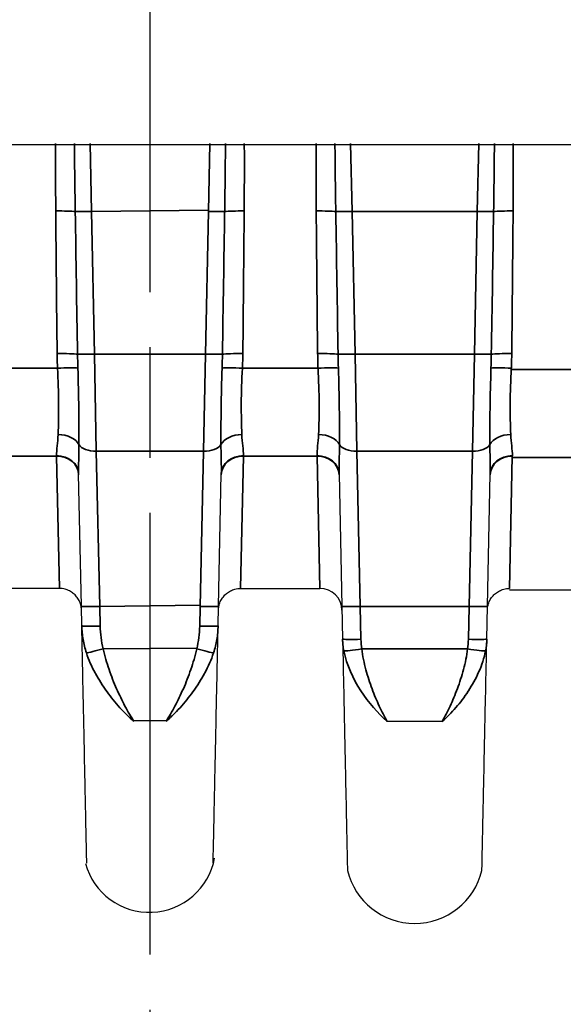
# Model space of a CAD drawing. Header units: millimetres. Extents: x 399 to 6233, y -1870 to 1602.
# Tile 263 of 656: x 3836 to 3851, y 366 to 392. Entities that reach past the tile are written whole.
import ezdxf

# ---------------------------------------------------------------- set-up
doc = ezdxf.new("R2010")
doc.units = ezdxf.units.MM
doc.linetypes.add('AM_ISO08W050', pattern=[18, 12, -1.5, 3, -1.5])
for name, color, linetype, lineweight in [('AM_7', 4, 'AM_ISO08W050', 25), ('AM_8', 1, 'Continuous', 25), ('可見 (ISO)', 7, 'Continuous', 25), ('窄部可見 (ISO)', 7, 'Continuous', 35)]:
    doc.layers.add(name, color=color, linetype=linetype, lineweight=lineweight)

msp = doc.modelspace()

# ---------------------------------------------------------------- linework, layer by layer
at = {"layer": 'AM_7'}
msp.add_line((3839.427, 414.968), (3839.427, 343.968), dxfattribs=at)
at = {"layer": 'AM_8'}
msp.add_arc((3839.427, 361.393), 57.726, 28.53457, 151.46543, dxfattribs=at)
at = {"layer": '可見 (ISO)'}
for p, q in [((3890.141, 388.968), (3788.713, 388.968)), ((3837.565, 376.432), (3837.49, 380.026)), ((3841.288, 376.432), (3841.364, 380.026)), ((3844.562, 380.026), (3844.637, 376.432)), ((3848.588, 376.432), (3848.664, 380.026)), ((3836.968, 376.916), (3834.815, 376.916)), ((3841.886, 376.916), (3844.039, 376.916)), ((3849.186, 376.881), (3851.039, 376.881)), ((3837.577, 375.899), (3837.565, 376.432)), ((3841.277, 375.899), (3841.288, 376.432)), ((3844.637, 376.432), (3844.656, 375.541)), ((3848.57, 375.541), (3848.588, 376.432)), ((3838.959, 373.332), (3839.88, 373.332)), ((3847.363, 373.304), (3845.863, 373.304))]:
    msp.add_line(p, q, dxfattribs=at)
for centre, radius, start, end in [((3844.039, 376.316), 0.6, 1.2, 90), ((3839.412, 369.918), 1.8, 195.1882, 349.5739), ((3846.613, 369.694), 1.877, 193.4675, 346.5325)]:
    msp.add_arc(centre, radius, start, end, dxfattribs=at)
for points, knots in [([(3837.568, 376.329), (3837.567, 376.352), (3837.565, 376.375), (3837.559, 376.421), (3837.555, 376.443), (3837.538, 376.507), (3837.523, 376.548), (3837.484, 376.625), (3837.461, 376.66), (3837.409, 376.725), (3837.379, 376.755), (3837.314, 376.808), (3837.278, 376.831), (3837.204, 376.87), (3837.164, 376.885), (3837.073, 376.909), (3837.02, 376.916), (3836.968, 376.916)], [0, 0, 0, 0, 0.00692113, 0.00692113, 0.01375081, 0.01375081, 0.02679823, 0.02679823, 0.0393646, 0.0393646, 0.05193098, 0.05193098, 0.06449736, 0.06449736, 0.07706374, 0.07706374, 0.09281981, 0.09281981, 0.09281981, 0.09281981]), ([(3841.286, 376.329), (3841.287, 376.352), (3841.289, 376.375), (3841.295, 376.421), (3841.299, 376.443), (3841.316, 376.507), (3841.331, 376.548), (3841.37, 376.625), (3841.393, 376.66), (3841.445, 376.725), (3841.475, 376.755), (3841.54, 376.808), (3841.575, 376.831), (3841.65, 376.87), (3841.69, 376.885), (3841.781, 376.909), (3841.834, 376.916), (3841.886, 376.916)], [0, 0, 0, 0, 0.00692113, 0.00692113, 0.01375081, 0.01375081, 0.02679823, 0.02679823, 0.0393646, 0.0393646, 0.05193098, 0.05193098, 0.06449736, 0.06449736, 0.07706374, 0.07706374, 0.09281981, 0.09281981, 0.09281981, 0.09281981]), ([(3848.586, 376.329), (3848.587, 376.352), (3848.589, 376.375), (3848.595, 376.421), (3848.599, 376.443), (3848.616, 376.507), (3848.631, 376.548), (3848.67, 376.625), (3848.693, 376.66), (3848.745, 376.725), (3848.775, 376.755), (3848.84, 376.808), (3848.875, 376.831), (3848.95, 376.87), (3848.99, 376.885), (3849.081, 376.909), (3849.134, 376.916), (3849.186, 376.916)], [0, 0, 0, 0, 0.00692113, 0.00692113, 0.01375081, 0.01375081, 0.02679823, 0.02679823, 0.0393646, 0.0393646, 0.05193098, 0.05193098, 0.06449736, 0.06449736, 0.07706374, 0.07706374, 0.09281981, 0.09281981, 0.09281981, 0.09281981]), ([(3837.712, 369.456), (3837.712, 369.456), (3837.709, 369.599), (3837.703, 369.885), (3837.698, 370.09), (3837.693, 370.366), (3837.685, 370.71), (3837.683, 370.842), (3837.68, 370.986), (3837.676, 371.139), (3837.671, 371.414), (3837.664, 371.729), (3837.657, 372.07), (3837.65, 372.41), (3837.642, 372.779), (3837.634, 373.176), (3837.627, 373.514), (3837.619, 373.872), (3837.611, 374.243), (3837.601, 374.746), (3837.589, 375.312), (3837.577, 375.899)], [0.5000086, 0.5000086, 0.5000086, 0.5000086, 0.6174862, 0.6174862, 0.6174862, 0.7022467, 0.7022467, 0.7022467, 0.7349706, 0.7349706, 0.7349706, 0.7937128, 0.7937128, 0.7937128, 0.852455, 0.852455, 0.852455, 0.9024183, 0.9024183, 0.9024183, 0.9699385, 0.9699385, 0.9699385, 0.9699385]), ([(3841.142, 369.456), (3841.142, 369.456), (3841.145, 369.599), (3841.151, 369.885), (3841.156, 370.09), (3841.161, 370.366), (3841.169, 370.71), (3841.171, 370.842), (3841.174, 370.986), (3841.178, 371.139), (3841.183, 371.414), (3841.19, 371.729), (3841.197, 372.07), (3841.204, 372.41), (3841.212, 372.779), (3841.22, 373.176), (3841.227, 373.514), (3841.235, 373.872), (3841.243, 374.243), (3841.253, 374.746), (3841.265, 375.312), (3841.277, 375.899)], [0.5000086, 0.5000086, 0.5000086, 0.5000086, 0.6174862, 0.6174862, 0.6174862, 0.7022467, 0.7022467, 0.7022467, 0.7349706, 0.7349706, 0.7349706, 0.7937128, 0.7937128, 0.7937128, 0.852455, 0.852455, 0.852455, 0.9024183, 0.9024183, 0.9024183, 0.9699385, 0.9699385, 0.9699385, 0.9699385]), ([(3844.656, 375.541), (3844.666, 375.035), (3844.676, 374.548), (3844.686, 374.105), (3844.695, 373.678), (3844.703, 373.269), (3844.711, 372.889), (3844.719, 372.502), (3844.727, 372.143), (3844.734, 371.811), (3844.741, 371.479), (3844.747, 371.172), (3844.753, 370.902), (3844.756, 370.769), (3844.758, 370.643), (3844.761, 370.526), (3844.763, 370.406), (3844.765, 370.295), (3844.768, 370.192), (3844.772, 369.987), (3844.776, 369.815), (3844.778, 369.675), (3844.784, 369.396), (3844.787, 369.256), (3844.787, 369.256)], [0.0294093, 0.0294093, 0.0294093, 0.0294093, 0.089244, 0.089244, 0.089244, 0.1470574, 0.1470574, 0.1470574, 0.2058814, 0.2058814, 0.2058814, 0.2647055, 0.2647055, 0.2647055, 0.2938656, 0.2938656, 0.2938656, 0.3235296, 0.3235296, 0.3235296, 0.3823536, 0.3823536, 0.3823536, 0.5, 0.5, 0.5, 0.5]), ([(3848.438, 369.256), (3848.438, 369.256), (3848.441, 369.396), (3848.447, 369.675), (3848.451, 369.885), (3848.457, 370.169), (3848.465, 370.526), (3848.467, 370.643), (3848.47, 370.769), (3848.473, 370.902), (3848.478, 371.172), (3848.485, 371.479), (3848.492, 371.811), (3848.499, 372.143), (3848.506, 372.502), (3848.514, 372.889), (3848.522, 373.269), (3848.531, 373.678), (3848.54, 374.105), (3848.549, 374.548), (3848.559, 375.035), (3848.57, 375.541)], [0.5000084, 0.5000084, 0.5000084, 0.5000084, 0.6176498, 0.6176498, 0.6176498, 0.7061501, 0.7061501, 0.7061501, 0.735298, 0.735298, 0.735298, 0.794122, 0.794122, 0.794122, 0.8529461, 0.8529461, 0.8529461, 0.9107639, 0.9107639, 0.9107639, 0.9705942, 0.9705942, 0.9705942, 0.9705942])]:
    msp.add_open_spline(points, degree=3, knots=knots, dxfattribs=at)
at = {"layer": '窄部可見 (ISO)'}
for p, q in [((3837.841, 387.157), (3837.802, 389.003)), ((3841.013, 387.157), (3841.052, 389.003)), ((3844.874, 389.003), (3844.912, 387.157)), ((3848.313, 387.157), (3848.352, 389.003)), ((3841.014, 387.191), (3837.841, 387.157)), ((3837.841, 387.157), (3837.922, 383.279)), ((3841.013, 387.157), (3840.932, 383.279)), ((3844.993, 383.279), (3844.912, 387.157)), ((3844.912, 387.157), (3848.313, 387.157)), ((3848.313, 387.157), (3848.232, 383.279)), ((3837.922, 383.279), (3840.932, 383.279)), ((3837.971, 380.643), (3837.922, 383.279)), ((3840.882, 380.643), (3840.932, 383.279)), ((3848.232, 383.279), (3844.993, 383.279)), ((3844.993, 383.279), (3845.043, 380.643)), ((3848.182, 380.643), (3848.232, 383.279)), ((3834.865, 382.9), (3836.918, 382.9)), ((3837.468, 382.941), (3837.468, 382.941)), ((3841.385, 382.941), (3841.386, 382.941)), ((3843.989, 382.9), (3841.936, 382.9)), ((3844.54, 382.941), (3844.54, 382.941)), ((3848.685, 382.941), (3848.686, 382.941)), ((3851.025, 382.865), (3849.236, 382.865)), ((3837.5, 381.107), (3837.5, 381.107)), ((3841.354, 381.107), (3841.354, 381.107)), ((3844.572, 381.107), (3844.571, 381.107)), ((3848.654, 381.107), (3848.654, 381.107)), ((3836.891, 380.507), (3834.892, 380.507)), ((3836.89, 380.524), (3836.891, 380.507)), ((3836.968, 376.916), (3836.891, 380.507)), ((3837.971, 380.643), (3840.882, 380.643)), ((3837.971, 380.643), (3838.065, 376.425)), ((3840.882, 380.643), (3840.789, 376.425)), ((3841.886, 376.916), (3841.963, 380.507)), ((3841.964, 380.524), (3841.963, 380.507)), ((3841.963, 380.507), (3843.962, 380.507)), ((3843.962, 380.507), (3843.962, 380.524)), ((3844.039, 376.916), (3843.962, 380.507)), ((3848.182, 380.643), (3845.043, 380.643)), ((3845.137, 376.425), (3845.043, 380.643)), ((3848.182, 380.643), (3848.089, 376.425)), ((3849.186, 376.916), (3849.263, 380.507)), ((3849.264, 380.524), (3849.263, 380.507)), ((3849.263, 380.472), (3850.965, 380.472)), ((3840.789, 376.46), (3838.065, 376.425)), ((3838.065, 376.425), (3838.076, 375.893)), ((3840.789, 376.425), (3840.777, 375.893)), ((3845.155, 375.534), (3845.137, 376.425)), ((3845.137, 376.425), (3848.089, 376.425)), ((3848.089, 376.425), (3848.07, 375.534)), ((3838.159, 375.273), (3840.695, 375.291)), ((3848.049, 375.273), (3845.177, 375.273))]:
    msp.add_line(p, q, dxfattribs=at)
for centre, major_axis, ratio, start_param, end_param in [((3836.87, 387.136), (0.6, 0.005), 0.058756, 0.488652, 1.570312), ((3837.648, 374.615), (-0.529, 32.381), 0.019208, 1.172292, 1.299088), ((3837.841, 387.174), (-0.5, -0.01), 0.034892, 0.488057, 1.570065), ((6965.321, 434.519), (-3128.226, 18.641), 0.998953, 0.021122, 0.022363), ((3836.907, 383.261), (0.6, 0.007), 0.058755, 0.395239, 1.570152), ((3848.585, 383.422), (-11.679, 0), 0.998272, 0.010815, 0.044766), ((3837.922, 383.297), (-0.5, -0.01), 0.034892, 0.394772, 1.570065), ((3840.472, 383.691), (-0.015, -8.387), 0.359374, 4.762021, 4.807062), ((3836.918, 382.865), (0.599, 0.027), 0.058699, 0.399082, 1.568154), ((3836.933, 380.705), (0.6, -0.02), 0.658485, 0.357875, 1.592999), ((3837.971, 380.924), (-0.5, -0.01), 0.56206, 0.324392, 1.559023), ((3836.89, 380.013), (0.6, 0.013), 0.850862, 0, 1.552975), ((3836.891, 379.994), (0.6, 0.013), 0.856313, 0, 1.552861), ((3838.065, 376.442), (-0.5, -0.01), 0.034892, 0, 1.570065), ((3838.159, 375.291), (-0.484, -0.127), 0.033759, 0.313572, 1.561942)]:
    msp.add_ellipse(centre, major_axis=major_axis, ratio=ratio, start_param=start_param, end_param=end_param, dxfattribs=at)
at = {"layer": '窄部可見 (ISO)', "extrusion": (0, 0, -1)}
for centre, major_axis, ratio, start_param, end_param in [((3841.013, 387.174), (0.5, -0.01), 0.034892, 0.488057, 1.570065), ((713.533, 434.519), (3128.226, 18.641), 0.998953, 0.021122, 0.022363), ((3841.984, 387.136), (-0.6, 0.005), 0.058756, 0.488652, 1.570312), ((3841.206, 374.615), (0.529, 32.381), 0.019208, 1.172292, 1.299088), ((3843.941, 387.136), (-0.6, -0.005), 0.058756, 1.57128, 2.65294), ((3844.719, 374.615), (-0.529, 32.381), 0.019208, 4.984098, 5.110893), ((6972.393, 434.519), (-3128.226, 18.641), 0.998953, 6.260823, 6.262063), ((3844.912, 387.174), (-0.5, -0.01), 0.034892, 4.71312, 5.795128), ((3848.313, 387.174), (0.5, -0.01), 0.034892, 0.488057, 1.570065), ((720.833, 434.519), (3128.226, 18.641), 0.998953, 0.021122, 0.022363), ((3849.284, 387.136), (0.6, -0.005), 0.058756, 3.630245, 4.711905), ((3848.506, 374.615), (0.529, 32.381), 0.019208, 1.172292, 1.299088), ((3840.932, 383.297), (0.5, -0.01), 0.034892, 0.394772, 1.570065), ((3838.382, 383.691), (0.015, -8.387), 0.359374, 4.762021, 4.807062), ((3841.947, 383.261), (-0.6, 0.007), 0.058755, 0.395239, 1.570152), ((3830.269, 383.422), (11.679, 0), 0.998272, 0.010815, 0.044766), ((3843.978, 383.261), (-0.6, -0.007), 0.058755, 1.571441, 2.746354), ((3855.657, 383.422), (-11.679, 0), 0.998272, 6.23842, 6.27237), ((3847.543, 383.691), (0.015, 8.387), 0.359374, 4.617716, 4.662757), ((3844.993, 383.297), (-0.5, -0.01), 0.034892, 4.71312, 5.888413), ((3848.232, 383.297), (0.5, -0.01), 0.034892, 0.394772, 1.570065), ((3845.682, 383.691), (0.015, -8.387), 0.359374, 4.762021, 4.807062), ((3849.247, 383.261), (0.6, -0.007), 0.058755, 3.536831, 4.711744), ((3837.569, 383.422), (11.679, 0), 0.998272, 0.010815, 0.044766), ((3841.936, 382.865), (-0.599, 0.027), 0.058699, 0.399082, 1.568154), ((3843.989, 382.865), (-0.599, -0.027), 0.058699, 1.573438, 2.74251), ((3849.236, 382.865), (0.599, -0.027), 0.058699, 3.540675, 4.709747), ((3841.921, 380.705), (-0.6, -0.02), 0.658485, 0.357875, 1.592999), ((3844.005, 380.705), (0.6, -0.02), 0.658485, 4.690186, 5.92531), ((3849.221, 380.705), (-0.6, -0.02), 0.658485, 0.357875, 1.592999), ((3840.882, 380.924), (0.5, -0.01), 0.56206, 0.324392, 1.559023), ((3845.043, 380.924), (-0.5, -0.01), 0.56206, 4.724162, 5.958793), ((3848.182, 380.924), (0.5, -0.01), 0.56206, 0.324392, 1.559023), ((3841.963, 379.994), (-0.6, 0.013), 0.856313, 0, 1.552861), ((3841.964, 380.013), (-0.6, 0.013), 0.850862, 0, 1.552975), ((3843.962, 380.013), (0.6, 0.013), 0.850862, 4.73021, 6.283185), ((3843.962, 379.994), (0.6, 0.013), 0.856313, 4.730324, 6.283185), ((3849.263, 379.994), (-0.6, 0.013), 0.856313, 0, 1.552861), ((3849.264, 380.013), (-0.6, 0.013), 0.850862, 0, 1.552975), ((3840.789, 376.442), (0.5, -0.01), 0.034892, 0, 1.570065), ((3845.137, 376.442), (-0.5, -0.01), 0.034892, 4.71312, 6.283185), ((3848.089, 376.442), (0.5, -0.01), 0.034892, 0, 1.570065), ((3840.695, 375.291), (0.484, -0.127), 0.033759, 0.313572, 1.561942), ((3845.177, 375.291), (-0.495, -0.072), 0.034539, 4.717398, 6.113427), ((3848.049, 375.291), (0.495, -0.072), 0.034539, 0.169758, 1.565787)]:
    msp.add_ellipse(centre, major_axis=major_axis, ratio=ratio, start_param=start_param, end_param=end_param, dxfattribs=at)
at = {"layer": '窄部可見 (ISO)'}
for points in [[(3836.87, 387.171), (3836.865, 387.782), (3836.863, 388.392), (3836.866, 389.003)], [(3841.984, 387.171), (3841.989, 387.782), (3841.991, 388.392), (3841.988, 389.003)], [(3843.937, 389.003), (3843.934, 388.392), (3843.936, 387.782), (3843.941, 387.171)], [(3849.284, 387.171), (3849.289, 387.782), (3849.291, 388.392), (3849.288, 389.003)], [(3838.076, 375.893), (3838.081, 375.684), (3838.106, 375.477), (3838.159, 375.273)], [(3840.777, 375.893), (3840.773, 375.684), (3840.748, 375.477), (3840.695, 375.273)], [(3845.177, 375.273), (3845.164, 375.36), (3845.157, 375.447), (3845.155, 375.534)], [(3848.07, 375.534), (3848.068, 375.447), (3848.061, 375.36), (3848.049, 375.273)], [(3848.536, 375.217), (3848.556, 375.324), (3848.568, 375.433), (3848.57, 375.541)]]:
    msp.add_open_spline(points, degree=3, dxfattribs=at)
for points, knots in [([(3837.377, 389.003), (3837.379, 388.751), (3837.381, 388.498), (3837.384, 388.245), (3837.389, 387.882), (3837.394, 387.52), (3837.399, 387.157)], [0.000241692, 0.000241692, 0.000241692, 0.000241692, 0.001000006, 0.001000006, 0.001000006, 0.00208995, 0.00208995, 0.00208995, 0.00208995]), ([(3841.477, 389.003), (3841.475, 388.751), (3841.472, 388.498), (3841.47, 388.245), (3841.465, 387.882), (3841.46, 387.52), (3841.455, 387.157)], [0.000241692, 0.000241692, 0.000241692, 0.000241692, 0.001000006, 0.001000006, 0.001000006, 0.00208995, 0.00208995, 0.00208995, 0.00208995]), ([(3844.471, 387.157), (3844.466, 387.49), (3844.461, 387.823), (3844.457, 388.156), (3844.454, 388.438), (3844.451, 388.721), (3844.448, 389.003)], [0, 0, 0, 0, 0.001000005, 0.001000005, 0.001000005, 0.001848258, 0.001848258, 0.001848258, 0.001848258]), ([(3848.777, 389.003), (3848.775, 388.751), (3848.772, 388.498), (3848.77, 388.245), (3848.765, 387.882), (3848.76, 387.52), (3848.755, 387.157)], [0.000241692, 0.000241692, 0.000241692, 0.000241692, 0.001000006, 0.001000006, 0.001000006, 0.00208995, 0.00208995, 0.00208995, 0.00208995]), ([(3836.933, 381.1), (3836.943, 381.351), (3836.95, 381.633), (3836.948, 381.94), (3836.946, 382.248), (3836.936, 382.568), (3836.918, 382.9)], [0, 0, 0, 0, 0.000987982, 0.000987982, 0.000987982, 0.001975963, 0.001975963, 0.001975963, 0.001975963]), ([(3837.47, 382.903), (3837.482, 382.526), (3837.491, 382.16), (3837.5, 381.454), (3837.501, 381.125), (3837.5, 380.824)], [0, 0, 0, 0, 0.001138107, 0.001138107, 0.002276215, 0.002276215, 0.002276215, 0.002276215]), ([(3841.384, 382.903), (3841.372, 382.526), (3841.363, 382.16), (3841.354, 381.454), (3841.353, 381.125), (3841.354, 380.824)], [0, 0, 0, 0, 0.001138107, 0.001138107, 0.002276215, 0.002276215, 0.002276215, 0.002276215]), ([(3841.921, 381.1), (3841.911, 381.351), (3841.904, 381.633), (3841.906, 381.94), (3841.908, 382.248), (3841.918, 382.568), (3841.936, 382.9)], [0, 0, 0, 0, 0.000987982, 0.000987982, 0.000987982, 0.001975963, 0.001975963, 0.001975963, 0.001975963]), ([(3843.989, 382.9), (3844.007, 382.568), (3844.018, 382.245), (3844.02, 381.938), (3844.021, 381.63), (3844.015, 381.351), (3844.005, 381.1)], [0, 0, 0, 0, 0.000987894, 0.000987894, 0.000987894, 0.001975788, 0.001975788, 0.001975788, 0.001975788]), ([(3844.571, 380.824), (3844.572, 381.125), (3844.572, 381.452), (3844.567, 381.805), (3844.562, 382.158), (3844.554, 382.526), (3844.541, 382.903)], [0, 0, 0, 0, 0.001125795, 0.001125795, 0.001125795, 0.00225159, 0.00225159, 0.00225159, 0.00225159]), ([(3848.684, 382.903), (3848.672, 382.526), (3848.663, 382.16), (3848.654, 381.454), (3848.653, 381.125), (3848.654, 380.824)], [0, 0, 0, 0, 0.001138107, 0.001138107, 0.002276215, 0.002276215, 0.002276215, 0.002276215]), ([(3849.221, 381.1), (3849.211, 381.351), (3849.204, 381.633), (3849.206, 381.94), (3849.208, 382.248), (3849.218, 382.568), (3849.236, 382.9)], [0, 0, 0, 0, 0.000987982, 0.000987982, 0.000987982, 0.001975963, 0.001975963, 0.001975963, 0.001975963]), ([(3836.89, 380.524), (3836.888, 380.603), (3836.898, 380.691), (3836.908, 380.787), (3836.918, 380.883), (3836.929, 380.987), (3836.933, 381.1)], [0, 0, 0, 0, 0.000446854, 0.000446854, 0.000446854, 0.000893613, 0.000893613, 0.000893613, 0.000893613]), ([(3841.964, 380.524), (3841.966, 380.603), (3841.956, 380.691), (3841.946, 380.787), (3841.936, 380.883), (3841.925, 380.987), (3841.921, 381.1)], [0, 0, 0, 0, 0.000446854, 0.000446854, 0.000446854, 0.000893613, 0.000893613, 0.000893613, 0.000893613]), ([(3844.005, 381.1), (3844, 380.987), (3843.989, 380.883), (3843.979, 380.787), (3843.969, 380.691), (3843.96, 380.603), (3843.962, 380.524)], [0, 0, 0, 0, 0.000446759, 0.000446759, 0.000446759, 0.000893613, 0.000893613, 0.000893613, 0.000893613]), ([(3849.264, 380.524), (3849.266, 380.603), (3849.256, 380.691), (3849.246, 380.787), (3849.236, 380.883), (3849.225, 380.987), (3849.221, 381.1)], [0, 0, 0, 0, 0.000446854, 0.000446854, 0.000446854, 0.000893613, 0.000893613, 0.000893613, 0.000893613]), ([(3837.5, 380.824), (3837.499, 380.682), (3837.496, 380.542), (3837.493, 380.404), (3837.49, 380.276), (3837.488, 380.149), (3837.49, 380.026)], [0, 0, 0, 0, 0.000535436, 0.000535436, 0.000535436, 0.00103578, 0.00103578, 0.00103578, 0.00103578]), ([(3841.354, 380.824), (3841.355, 380.682), (3841.358, 380.542), (3841.361, 380.404), (3841.364, 380.276), (3841.366, 380.149), (3841.364, 380.026)], [0, 0, 0, 0, 0.000535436, 0.000535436, 0.000535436, 0.00103578, 0.00103578, 0.00103578, 0.00103578]), ([(3844.562, 380.026), (3844.559, 380.149), (3844.562, 380.276), (3844.565, 380.404), (3844.568, 380.542), (3844.571, 380.682), (3844.571, 380.824)], [0.000000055, 0.000000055, 0.000000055, 0.000000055, 0.000500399, 0.000500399, 0.000500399, 0.001035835, 0.001035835, 0.001035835, 0.001035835]), ([(3848.654, 380.824), (3848.655, 380.682), (3848.658, 380.542), (3848.661, 380.404), (3848.664, 380.276), (3848.666, 380.149), (3848.664, 380.026)], [0, 0, 0, 0, 0.000535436, 0.000535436, 0.000535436, 0.00103578, 0.00103578, 0.00103578, 0.00103578]), ([(3837.701, 375.165), (3837.661, 375.285), (3837.631, 375.406), (3837.591, 375.651), (3837.579, 375.776), (3837.577, 375.899)], [0, 0, 0, 0, 0.0003786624, 0.0003786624, 0.0007573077, 0.0007573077, 0.0007573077, 0.0007573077]), ([(3838.076, 375.893), (3837.946, 375.891), (3837.816, 375.89), (3837.723, 375.891), (3837.631, 375.893), (3837.577, 375.896), (3837.577, 375.899)], [0, 0, 0, 0, 0.5, 0.5, 0.5, 1, 1, 1, 1]), ([(3840.777, 375.893), (3840.908, 375.891), (3841.038, 375.89), (3841.131, 375.891), (3841.223, 375.893), (3841.277, 375.896), (3841.277, 375.899)], [0, 0, 0, 0, 0.5, 0.5, 0.5, 1, 1, 1, 1]), ([(3841.153, 375.165), (3841.193, 375.285), (3841.223, 375.406), (3841.263, 375.651), (3841.275, 375.776), (3841.277, 375.899)], [0, 0, 0, 0, 0.0003786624, 0.0003786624, 0.0007573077, 0.0007573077, 0.0007573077, 0.0007573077]), ([(3844.656, 375.541), (3844.656, 375.535), (3844.656, 375.529), (3844.656, 375.523), (3844.656, 375.516), (3844.656, 375.509), (3844.657, 375.502), (3844.657, 375.489), (3844.658, 375.475), (3844.659, 375.462), (3844.661, 375.434), (3844.663, 375.407), (3844.666, 375.38), (3844.671, 375.326), (3844.679, 375.271), (3844.689, 375.217)], [-0.00000006, -0.00000006, -0.00000006, -0.00000006, 0.0000185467, 0.0000185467, 0.0000185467, 0.0000394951, 0.0000394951, 0.0000394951, 0.0000814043, 0.0000814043, 0.0000814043, 0.0001653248, 0.0001653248, 0.0001653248, 0.0003340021, 0.0003340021, 0.0003340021, 0.0003340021]), ([(3845.155, 375.534), (3845.025, 375.531), (3844.895, 375.53), (3844.802, 375.531), (3844.71, 375.532), (3844.656, 375.536), (3844.656, 375.541)], [0, 0, 0, 0, 0.5, 0.5, 0.5, 1, 1, 1, 1]), ([(3848.07, 375.534), (3848.201, 375.531), (3848.331, 375.53), (3848.423, 375.532), (3848.516, 375.533), (3848.57, 375.536), (3848.57, 375.541)], [0, 0, 0, 0, 0.5, 0.5, 0.5, 1, 1, 1, 1]), ([(3838.991, 373.304), (3838.959, 373.332), (3838.927, 373.36), (3838.895, 373.39), (3838.863, 373.42), (3838.831, 373.45), (3838.799, 373.481), (3838.736, 373.543), (3838.673, 373.608), (3838.611, 373.676), (3838.549, 373.744), (3838.488, 373.815), (3838.428, 373.889), (3838.372, 373.959), (3838.316, 374.031), (3838.262, 374.106), (3838.259, 374.11), (3838.256, 374.115), (3838.253, 374.119), (3838.142, 374.274), (3838.037, 374.439), (3837.946, 374.608), (3837.943, 374.613), (3837.94, 374.618), (3837.938, 374.622), (3837.844, 374.797), (3837.764, 374.977), (3837.701, 375.165)], [-0.00001131, -0.00001131, -0.00001131, -0.00001131, 0.000139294, 0.000139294, 0.000139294, 0.000289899, 0.000289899, 0.000289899, 0.000591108, 0.000591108, 0.000591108, 0.000892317, 0.000892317, 0.000892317, 0.001177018, 0.001177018, 0.001177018, 0.001193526, 0.001193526, 0.001193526, 0.001779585, 0.001779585, 0.001779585, 0.001795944, 0.001795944, 0.001795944, 0.002398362, 0.002398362, 0.002398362, 0.002398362]), ([(3838.159, 375.273), (3838.201, 375.081), (3838.255, 374.895), (3838.317, 374.715), (3838.378, 374.534), (3838.448, 374.358), (3838.521, 374.192), (3838.594, 374.026), (3838.671, 373.87), (3838.749, 373.721), (3838.828, 373.573), (3838.911, 373.432), (3838.991, 373.304)], [0, 0, 0, 0, 0.000584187, 0.000584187, 0.000584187, 0.001168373, 0.001168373, 0.001168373, 0.00175256, 0.00175256, 0.00175256, 0.002336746, 0.002336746, 0.002336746, 0.002336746]), ([(3840.695, 375.273), (3840.652, 375.081), (3840.599, 374.895), (3840.537, 374.715), (3840.476, 374.534), (3840.406, 374.358), (3840.333, 374.192), (3840.26, 374.026), (3840.183, 373.87), (3840.105, 373.721), (3840.026, 373.573), (3839.943, 373.432), (3839.863, 373.304)], [0, 0, 0, 0, 0.000584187, 0.000584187, 0.000584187, 0.001168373, 0.001168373, 0.001168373, 0.00175256, 0.00175256, 0.00175256, 0.002336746, 0.002336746, 0.002336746, 0.002336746]), ([(3839.863, 373.304), (3839.895, 373.332), (3839.927, 373.36), (3839.959, 373.39), (3839.991, 373.42), (3840.023, 373.45), (3840.055, 373.481), (3840.118, 373.543), (3840.181, 373.608), (3840.243, 373.676), (3840.305, 373.744), (3840.366, 373.815), (3840.425, 373.889), (3840.482, 373.959), (3840.537, 374.031), (3840.592, 374.106), (3840.595, 374.11), (3840.598, 374.115), (3840.601, 374.119), (3840.712, 374.274), (3840.817, 374.439), (3840.908, 374.608), (3840.911, 374.613), (3840.914, 374.618), (3840.916, 374.622), (3841.009, 374.797), (3841.09, 374.977), (3841.153, 375.165)], [-0.00001131, -0.00001131, -0.00001131, -0.00001131, 0.000139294, 0.000139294, 0.000139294, 0.000289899, 0.000289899, 0.000289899, 0.000591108, 0.000591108, 0.000591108, 0.000892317, 0.000892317, 0.000892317, 0.001177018, 0.001177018, 0.001177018, 0.001193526, 0.001193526, 0.001193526, 0.001779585, 0.001779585, 0.001779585, 0.001795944, 0.001795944, 0.001795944, 0.002398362, 0.002398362, 0.002398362, 0.002398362]), ([(3844.689, 375.217), (3844.763, 374.835), (3844.94, 374.463), (3845.151, 374.138), (3845.361, 373.814), (3845.613, 373.528), (3845.863, 373.304)], [0, 0, 0, 0, 0.00119489, 0.00119489, 0.00119489, 0.002389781, 0.002389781, 0.002389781, 0.002389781]), ([(3845.863, 373.304), (3845.791, 373.433), (3845.72, 373.573), (3845.65, 373.722), (3845.582, 373.869), (3845.517, 374.024), (3845.456, 374.187), (3845.395, 374.352), (3845.337, 374.528), (3845.288, 374.709), (3845.24, 374.892), (3845.2, 375.079), (3845.177, 375.273)], [-0.000011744, -0.000011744, -0.000011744, -0.000011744, 0.000565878, 0.000565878, 0.000565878, 0.001135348, 0.001135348, 0.001135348, 0.001714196, 0.001714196, 0.001714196, 0.002298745, 0.002298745, 0.002298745, 0.002298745]), ([(3848.049, 375.273), (3848.026, 375.082), (3847.987, 374.896), (3847.939, 374.716), (3847.891, 374.535), (3847.833, 374.359), (3847.772, 374.194), (3847.71, 374.028), (3847.644, 373.871), (3847.575, 373.722), (3847.506, 373.573), (3847.433, 373.432), (3847.363, 373.304)], [0, 0, 0, 0, 0.000572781, 0.000572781, 0.000572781, 0.001145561, 0.001145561, 0.001145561, 0.001718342, 0.001718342, 0.001718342, 0.002291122, 0.002291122, 0.002291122, 0.002291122]), ([(3847.363, 373.304), (3847.425, 373.36), (3847.488, 373.42), (3847.55, 373.483), (3847.612, 373.546), (3847.673, 373.613), (3847.733, 373.682), (3847.849, 373.817), (3847.96, 373.963), (3848.063, 374.121), (3848.067, 374.126), (3848.07, 374.132), (3848.074, 374.137), (3848.177, 374.295), (3848.271, 374.465), (3848.349, 374.639), (3848.352, 374.645), (3848.354, 374.651), (3848.357, 374.657), (3848.436, 374.838), (3848.499, 375.026), (3848.536, 375.217)], [-0.00001134, -0.00001134, -0.00001134, -0.00001134, 0.00028763, 0.00028763, 0.00028763, 0.0005866, 0.0005866, 0.0005866, 0.001165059, 0.001165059, 0.001165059, 0.001184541, 0.001184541, 0.001184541, 0.001762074, 0.001762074, 0.001762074, 0.001782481, 0.001782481, 0.001782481, 0.002380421, 0.002380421, 0.002380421, 0.002380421])]:
    msp.add_open_spline(points, degree=3, knots=knots, dxfattribs=at)

doc.saveas('drawing.dxf')
